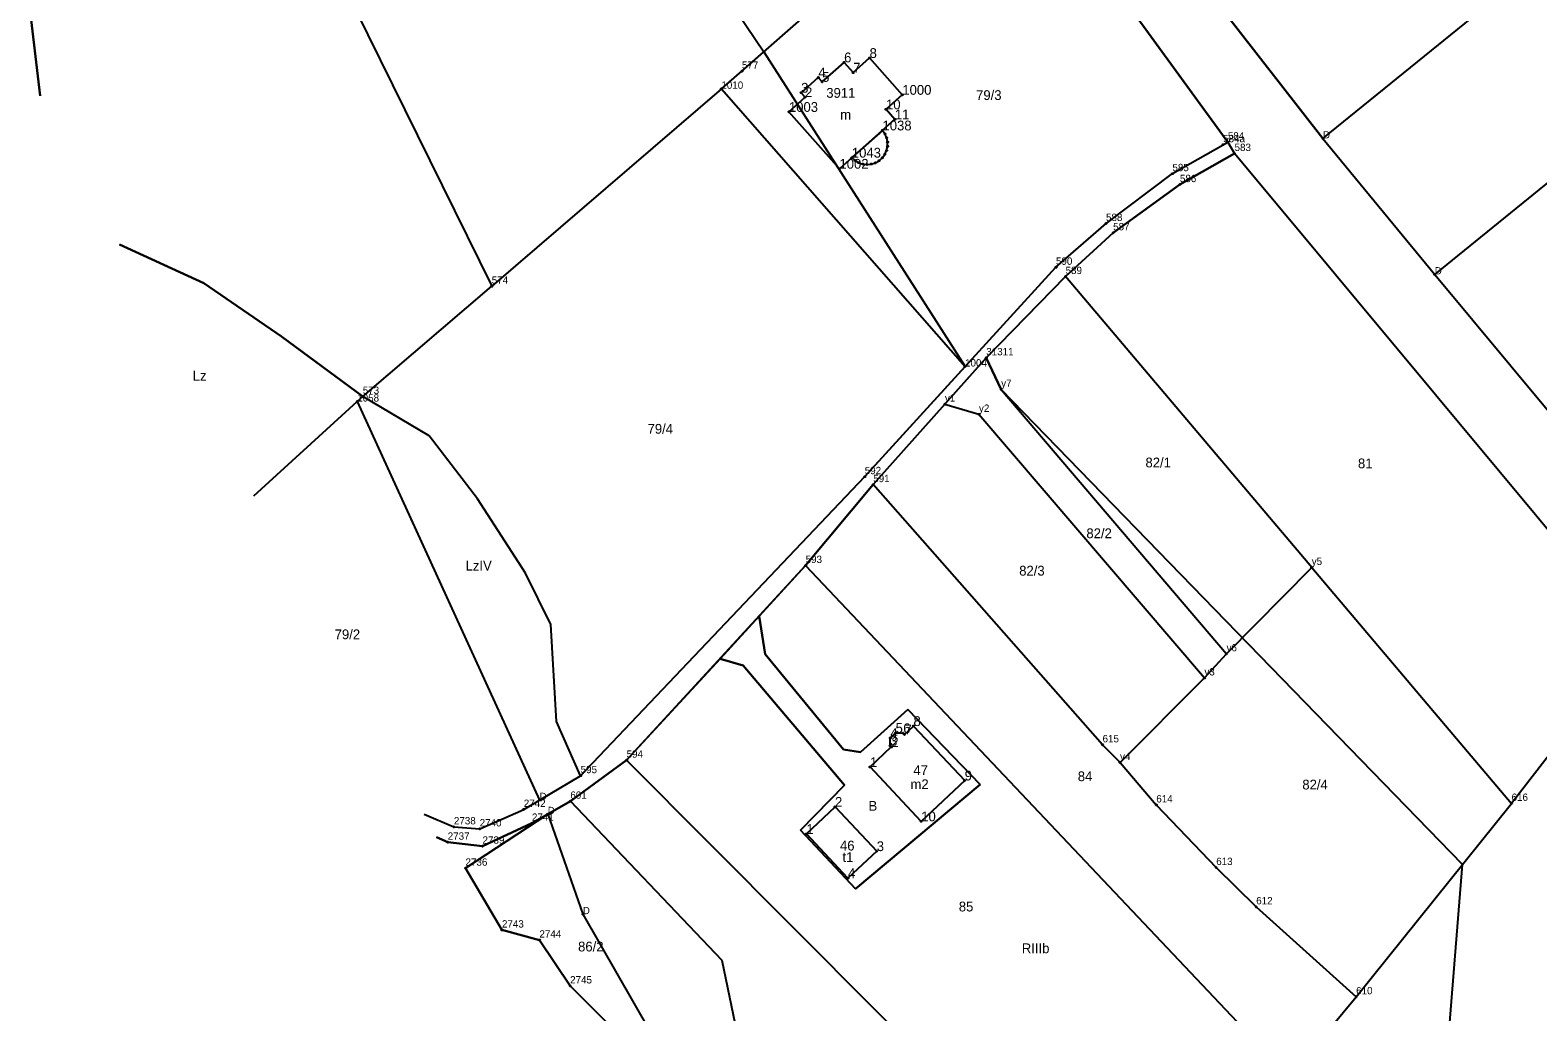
# Model space of a CAD drawing. Extents: x 7467189 to 7469366, y 5491487 to 5492734.
# Drawn here: x 7467378.2 to 7467609.4, y 5492101.3 to 5492251.8 of the extents above; entities that cross this region are included whole.
import ezdxf

# ---------------------------------------------------------------- set-up
doc = ezdxf.new("R2010")
doc.units = 0
for name, color, linetype in [('203-punkt graniczny', 7, 'Continuous'), ('203-punkt graniczny-Atr103', 7, 'Continuous'), ('209-oznaczenie konturu klasyfikacyjnego', 7, 'Continuous'), ('210-oznaczenie konturu użytku gruntowego', 7, 'Continuous'), ('211-numer działki ewidencyjnej', 7, 'Continuous'), ('217-kontur klasyfikacyjny', 7, 'Continuous'), ('218-kontur użytku gruntowego', 7, 'Continuous'), ('219-działka ewidencyjna', 7, 'Continuous'), ('312-budynek ewidencyjny', 7, 'Continuous'), ('312-oznaczenie budynku ewidencyjnego', 7, 'Continuous'), ('312-oznaczenie budynku ewidencyjnego-Atr117', 7, 'Continuous'), ('352-schody', 7, 'Continuous'), ('Punkt budynku', 7, 'Continuous'), ('Punkt budynku-Atr103', 7, 'Continuous'), ('Punkt budynku-Atr104', 7, 'Continuous')]:
    doc.layers.add(name, color=color, linetype=linetype)

# ---------------------------------------------------------------- blocks, each defined once
blk = doc.blocks.new('203')
blk.add_circle((0, 0), 0.09)
blk = doc.blocks.new('PUNKTBUD')
blk.add_circle((0, 0), 0.09)

msp = doc.modelspace()

# ---------------------------------------------------------------- linework, layer by layer
at = {"layer": '217-kontur klasyfikacyjny'}
for points in [[(7467455.52, 5492300.57), (7467490.71, 5492248.48)], [(7467561.85, 5492234.65), (7467536.3, 5492269.8)], [(7467378.22, 5492254.64), (7467379.75, 5492241.74)], [(7467560.03, 5492256.26), (7467576.43, 5492235.19)], [(7467490.71, 5492248.48), (7467521.56, 5492200.24)], [(7467553.35, 5492229.81), (7467561.13, 5492234.24)], [(7467561.13, 5492234.24), (7467561.85, 5492234.65)], [(7467576.43, 5492235.19), (7467593.57, 5492214.35)], [(7467562.88, 5492232.89), (7467554.5, 5492228.13)], [(7467624.48, 5492158.89), (7467562.88, 5492232.89)], [(7467543.17, 5492222.17), (7467553.35, 5492229.81)], [(7467554.5, 5492228.13), (7467544.26, 5492220.74)], [(7467535.5, 5492215.45), (7467543.17, 5492222.17)], [(7467544.26, 5492220.74), (7467536.97, 5492214.03)], [(7467391.94, 5492218.94), (7467404.87, 5492213.02)], [(7467521.56, 5492200.24), (7467535.5, 5492215.45)], [(7467404.87, 5492213.02), (7467416.78, 5492204.84)], [(7467536.97, 5492214.03), (7467524.81, 5492201.58)], [(7467593.57, 5492214.35), (7467611.05, 5492193.35)], [(7467416.78, 5492204.84), (7467429.22, 5492195.65)], [(7467524.81, 5492201.58), (7467523.93, 5492200.6)], [(7467527.1, 5492196.73), (7467524.81, 5492201.58)], [(7467506.18, 5492183.36), (7467521.56, 5492200.24)], [(7467523.93, 5492200.6), (7467518.47, 5492194.48)], [(7467597.81, 5492123.91), (7467527.1, 5492196.73)], [(7467429.22, 5492195.65), (7467428.37, 5492194.87)], [(7467428.37, 5492194.87), (7467456.33, 5492133.8)], [(7467439.38, 5492189.6), (7467429.22, 5492195.65)], [(7467518.47, 5492194.48), (7467507.48, 5492182.14)], [(7467446.81, 5492179.96), (7467439.38, 5492189.6)], [(7467462.62, 5492137.53), (7467506.18, 5492183.36)], [(7467507.48, 5492182.14), (7467497.12, 5492169.74)], [(7467454.17, 5492168.59), (7467446.81, 5492179.96)], [(7467497.12, 5492169.74), (7467489.99, 5492161.99)], [(7467458.07, 5492160.68), (7467454.17, 5492168.59)], [(7467489.99, 5492161.99), (7467490.91, 5492156.16)], [(7467458.91, 5492145.82), (7467458.07, 5492160.68)], [(7467483.99, 5492155.46), (7467469.67, 5492139.9)], [(7467487.52, 5492154.42), (7467483.99, 5492155.46)], [(7467490.91, 5492156.16), (7467502.9, 5492141.56)], [(7467503.06, 5492136.07), (7467487.52, 5492154.42)], [(7467462.62, 5492137.53), (7467458.91, 5492145.82)], [(7467505.55, 5492141.15), (7467512.77, 5492147.67)], [(7467512.77, 5492147.67), (7467523.85, 5492136.2)], [(7467502.9, 5492141.56), (7467505.55, 5492141.15)], [(7467469.67, 5492139.9), (7467461.04, 5492133.61)], [(7467456.33, 5492133.8), (7467462.62, 5492137.53)], [(7467496.32, 5492129.18), (7467503.06, 5492136.07)], [(7467523.85, 5492136.2), (7467504.77, 5492120.2)], [(7467461.04, 5492133.61), (7467457.57, 5492131.64)], [(7467484.33, 5492109.2), (7467461.04, 5492133.61)], [(7467444.97, 5492123.35), (7467457.57, 5492131.64)], [(7467455.15, 5492130.23), (7467447.58, 5492126.72)], [(7467457.57, 5492131.64), (7467455.15, 5492130.23)], [(7467457.57, 5492131.64), (7467462.95, 5492116.3)], [(7467442.24, 5492127.34), (7467440.51, 5492128.12)], [(7467447.58, 5492126.72), (7467442.24, 5492127.34)], [(7467504.77, 5492120.2), (7467496.32, 5492129.18)], [(7467450.56, 5492113.88), (7467444.97, 5492123.35)], [(7467592.35, 5492055.83), (7467597.81, 5492123.91)], [(7467462.95, 5492116.3), (7467478.57, 5492089.02)], [(7467456.3, 5492112.34), (7467450.56, 5492113.88)], [(7467461.01, 5492105.31), (7467456.3, 5492112.34)], [(7467490.41, 5492079.89), (7467484.33, 5492109.2)], [(7467468.75, 5492097.6), (7467461.01, 5492105.31)]]:
    msp.add_lwpolyline(points, dxfattribs=at)
at = {"layer": '218-kontur użytku gruntowego'}
for points in [[(7467561.85, 5492234.65), (7467536.3, 5492269.8)], [(7467379.75, 5492241.74), (7467378.22, 5492254.64)], [(7467560.03, 5492256.26), (7467576.43, 5492235.19)], [(7467553.35, 5492229.81), (7467561.13, 5492234.24)], [(7467561.13, 5492234.24), (7467561.85, 5492234.65)], [(7467576.43, 5492235.19), (7467593.57, 5492214.35)], [(7467562.88, 5492232.89), (7467554.5, 5492228.13)], [(7467624.48, 5492158.89), (7467562.88, 5492232.89)], [(7467543.17, 5492222.17), (7467553.35, 5492229.81)], [(7467554.5, 5492228.13), (7467544.26, 5492220.74)], [(7467535.5, 5492215.45), (7467543.17, 5492222.17)], [(7467544.26, 5492220.74), (7467536.97, 5492214.03)], [(7467404.87, 5492213.02), (7467391.94, 5492218.94)], [(7467521.56, 5492200.24), (7467535.5, 5492215.45)], [(7467416.78, 5492204.84), (7467404.87, 5492213.02)], [(7467536.97, 5492214.03), (7467524.81, 5492201.58)], [(7467593.57, 5492214.35), (7467611.05, 5492193.35)], [(7467429.22, 5492195.65), (7467416.78, 5492204.84)], [(7467524.81, 5492201.58), (7467523.93, 5492200.6)], [(7467506.18, 5492183.36), (7467521.56, 5492200.24)], [(7467523.93, 5492200.6), (7467518.47, 5492194.48)], [(7467439.38, 5492189.6), (7467429.22, 5492195.65)], [(7467518.47, 5492194.48), (7467507.48, 5492182.14)], [(7467446.81, 5492179.96), (7467439.38, 5492189.6)], [(7467462.62, 5492137.53), (7467506.18, 5492183.36)], [(7467507.48, 5492182.14), (7467497.12, 5492169.74)], [(7467454.17, 5492168.59), (7467446.81, 5492179.96)], [(7467497.12, 5492169.74), (7467489.99, 5492161.99)], [(7467458.07, 5492160.68), (7467454.17, 5492168.59)], [(7467489.99, 5492161.99), (7467483.99, 5492155.46)], [(7467490.91, 5492156.16), (7467489.99, 5492161.99)], [(7467458.91, 5492145.82), (7467458.07, 5492160.68)], [(7467483.99, 5492155.46), (7467469.67, 5492139.9)], [(7467483.99, 5492155.46), (7467487.52, 5492154.42)], [(7467502.9, 5492141.56), (7467490.91, 5492156.16)], [(7467487.52, 5492154.42), (7467503.06, 5492136.07)], [(7467462.62, 5492137.53), (7467458.91, 5492145.82)], [(7467512.77, 5492147.67), (7467505.55, 5492141.15)], [(7467523.85, 5492136.2), (7467512.77, 5492147.67)], [(7467505.55, 5492141.15), (7467502.9, 5492141.56)], [(7467469.67, 5492139.9), (7467461.04, 5492133.61)], [(7467456.33, 5492133.8), (7467462.62, 5492137.53)], [(7467503.06, 5492136.07), (7467496.32, 5492129.18)], [(7467504.77, 5492120.2), (7467523.85, 5492136.2)], [(7467447.14, 5492129.37), (7467453.9, 5492132.36)], [(7467453.9, 5492132.36), (7467456.33, 5492133.8)], [(7467461.04, 5492133.61), (7467457.57, 5492131.64)], [(7467484.33, 5492109.2), (7467461.04, 5492133.61)], [(7467438.63, 5492131.64), (7467443.19, 5492129.68)], [(7467443.19, 5492129.68), (7467447.14, 5492129.37)], [(7467455.15, 5492130.23), (7467447.58, 5492126.72)], [(7467457.57, 5492131.64), (7467455.15, 5492130.23)], [(7467442.24, 5492127.34), (7467440.51, 5492128.12)], [(7467447.58, 5492126.72), (7467442.24, 5492127.34)], [(7467496.32, 5492129.18), (7467504.77, 5492120.2)], [(7467490.41, 5492079.89), (7467484.33, 5492109.2)]]:
    msp.add_lwpolyline(points, dxfattribs=at)
at = {"layer": '219-działka ewidencyjna'}
for points in [[(7467416.63, 5492278.14), (7467448.99, 5492212.54)], [(7467536.3, 5492269.8), (7467561.85, 5492234.65)], [(7467487.35, 5492245.5), (7467502.25, 5492258.65)], [(7467576.43, 5492235.19), (7467605.46, 5492258.76)], [(7467576.43, 5492235.19), (7467560.03, 5492256.26)], [(7467484.2, 5492242.81), (7467487.35, 5492245.5)], [(7467484.2, 5492242.81), (7467448.99, 5492212.54)], [(7467484.2, 5492242.81), (7467521.56, 5492200.24)], [(7467593.57, 5492214.35), (7467623.13, 5492238.31)], [(7467553.35, 5492229.81), (7467561.13, 5492234.24)], [(7467561.13, 5492234.24), (7467561.85, 5492234.65)], [(7467561.85, 5492234.65), (7467562.88, 5492232.89)], [(7467576.43, 5492235.19), (7467593.57, 5492214.35)], [(7467554.5, 5492228.13), (7467562.88, 5492232.89)], [(7467624.48, 5492158.89), (7467562.88, 5492232.89)], [(7467543.17, 5492222.17), (7467553.35, 5492229.81)], [(7467544.26, 5492220.74), (7467554.5, 5492228.13)], [(7467535.5, 5492215.45), (7467543.17, 5492222.17)], [(7467544.26, 5492220.74), (7467536.97, 5492214.03)], [(7467521.56, 5492200.24), (7467535.5, 5492215.45)], [(7467524.81, 5492201.58), (7467536.97, 5492214.03)], [(7467574.71, 5492169.44), (7467536.97, 5492214.03)], [(7467593.57, 5492214.35), (7467611.05, 5492193.35)], [(7467429.22, 5492195.65), (7467448.99, 5492212.54)], [(7467518.47, 5492194.48), (7467524.81, 5492201.58)], [(7467524.81, 5492201.58), (7467527.1, 5492196.73)], [(7467521.56, 5492200.24), (7467506.18, 5492183.36)], [(7467527.1, 5492196.73), (7467561.65, 5492156.2)], [(7467412.53, 5492180.44), (7467428.37, 5492194.87)], [(7467428.37, 5492194.87), (7467429.22, 5492195.65)], [(7467428.37, 5492194.87), (7467456.33, 5492133.8)], [(7467518.47, 5492194.48), (7467507.48, 5492182.14)], [(7467518.47, 5492194.48), (7467523.69, 5492192.92)], [(7467523.69, 5492192.92), (7467558.26, 5492152.51)], [(7467462.62, 5492137.53), (7467506.18, 5492183.36)], [(7467497.12, 5492169.74), (7467507.48, 5492182.14)], [(7467542.64, 5492142.27), (7467507.48, 5492182.14)], [(7467469.67, 5492139.9), (7467497.12, 5492169.74)], [(7467497.12, 5492169.74), (7467571.28, 5492091.34)], [(7467561.65, 5492156.2), (7467574.71, 5492169.44)], [(7467574.71, 5492169.44), (7467605.35, 5492133.29)], [(7467558.26, 5492152.51), (7467561.65, 5492156.2)], [(7467545.32, 5492139.55), (7467558.26, 5492152.51)], [(7467613.61, 5492143.95), (7467605.35, 5492133.29)], [(7467542.64, 5492142.27), (7467545.32, 5492139.55)], [(7467461.04, 5492133.61), (7467469.67, 5492139.9)], [(7467469.67, 5492139.9), (7467546.36, 5492062.93)], [(7467545.32, 5492139.55), (7467550.88, 5492133.05)], [(7467456.33, 5492133.8), (7467462.62, 5492137.53)], [(7467447.14, 5492129.37), (7467453.9, 5492132.36)], [(7467453.9, 5492132.36), (7467456.33, 5492133.8)], [(7467457.57, 5492131.64), (7467461.04, 5492133.61)], [(7467550.88, 5492133.05), (7467560.07, 5492123.45)], [(7467581.52, 5492103.64), (7467605.35, 5492133.29)], [(7467438.63, 5492131.64), (7467443.19, 5492129.68)], [(7467443.19, 5492129.68), (7467447.14, 5492129.37)], [(7467457.57, 5492131.64), (7467444.97, 5492123.35)], [(7467447.58, 5492126.72), (7467455.15, 5492130.23)], [(7467457.57, 5492131.64), (7467455.15, 5492130.23)], [(7467457.57, 5492131.64), (7467462.95, 5492116.3)], [(7467440.51, 5492128.12), (7467442.24, 5492127.34)], [(7467442.24, 5492127.34), (7467447.58, 5492126.72)], [(7467444.97, 5492123.35), (7467450.56, 5492113.88)], [(7467566.2, 5492117.43), (7467560.07, 5492123.45)], [(7467462.95, 5492116.3), (7467478.57, 5492089.02)], [(7467566.2, 5492117.43), (7467581.52, 5492103.64)], [(7467450.56, 5492113.88), (7467456.3, 5492112.34)], [(7467456.3, 5492112.34), (7467461.01, 5492105.31)], [(7467461.01, 5492105.31), (7467468.75, 5492097.6)], [(7467571.28, 5492091.34), (7467581.52, 5492103.64)]]:
    msp.add_lwpolyline(points, dxfattribs=at)
at = {"layer": '312-budynek ewidencyjny'}
for points in [[(7467504.41, 5492245.29), (7467506.92, 5492247.53)], [(7467506.92, 5492247.53), (7467511.94, 5492241.89)], [(7467499.65, 5492243.87), (7467503.02, 5492246.86)], [(7467503.02, 5492246.86), (7467504.41, 5492245.29)], [(7467496.43, 5492242.21), (7467499.06, 5492244.54)], [(7467499.06, 5492244.54), (7467499.65, 5492243.87)], [(7467494.55, 5492239.27), (7467497.03, 5492241.53)], [(7467497.03, 5492241.53), (7467496.43, 5492242.21)], [(7467511.94, 5492241.89), (7467509.44, 5492239.66)], [(7467502.3, 5492230.56), (7467494.55, 5492239.27)], [(7467509.44, 5492239.66), (7467510.8, 5492238.13)], [(7467510.8, 5492238.13), (7467502.3, 5492230.56)], [(7467510.1, 5492143.31), (7467510.91, 5492144.09)], [(7467510.91, 5492144.09), (7467512.08, 5492144.05)], [(7467512.08, 5492144.05), (7467512.28, 5492143.85)], [(7467512.28, 5492143.85), (7467513.65, 5492145.14)], [(7467513.65, 5492145.14), (7467521.5, 5492136.8)], [(7467506.99, 5492138.86), (7467510.25, 5492141.93)], [(7467510.07, 5492142.13), (7467510.1, 5492143.31)], [(7467510.25, 5492141.93), (7467510.07, 5492142.13)], [(7467514.84, 5492130.53), (7467506.99, 5492138.86)], [(7467521.5, 5492136.8), (7467514.84, 5492130.53)], [(7467497.23, 5492128.6), (7467501.62, 5492132.76)], [(7467501.62, 5492132.76), (7467508.02, 5492125.97)], [(7467503.61, 5492121.82), (7467497.23, 5492128.6)], [(7467508.02, 5492125.97), (7467503.61, 5492121.82)]]:
    msp.add_lwpolyline(points, dxfattribs=at)
at = {"layer": '352-schody'}
msp.add_lwpolyline([(7467504.2, 5492232.26), (7467504.69, 5492231.82), (7467505.25, 5492231.48), (7467505.88, 5492231.28), (7467506.53, 5492231.21), (7467507.18, 5492231.27), (7467507.81, 5492231.47), (7467508.38, 5492231.79), (7467508.87, 5492232.23), (7467509.26, 5492232.76), (7467509.53, 5492233.36), (7467509.68, 5492234), (7467509.68, 5492234.66), (7467509.55, 5492235.3), (7467509.28, 5492235.91), (7467508.9, 5492236.43)], close=True, dxfattribs=at)
msp.add_lwpolyline([(7467504.2, 5492232.26), (7467504.69, 5492231.82), (7467505.25, 5492231.48), (7467505.88, 5492231.28), (7467506.53, 5492231.21), (7467507.18, 5492231.27), (7467507.81, 5492231.47), (7467508.38, 5492231.79), (7467508.87, 5492232.23), (7467509.26, 5492232.76), (7467509.53, 5492233.36), (7467509.68, 5492234), (7467509.68, 5492234.66), (7467509.55, 5492235.3), (7467509.28, 5492235.91), (7467508.9, 5492236.43)], close=True, dxfattribs=at)

# ---------------------------------------------------------------- block references
at = {"layer": '203-punkt graniczny'}
for p in [(7467487.35, 5492245.5), (7467484.2, 5492242.81), (7467561.13, 5492234.24), (7467561.85, 5492234.65), (7467576.43, 5492235.19), (7467562.88, 5492232.89), (7467553.35, 5492229.81), (7467554.5, 5492228.13), (7467543.17, 5492222.17), (7467544.26, 5492220.74), (7467535.5, 5492215.45), (7467536.97, 5492214.03), (7467593.57, 5492214.35), (7467448.99, 5492212.54), (7467524.81, 5492201.58), (7467521.56, 5492200.24), (7467527.1, 5492196.73), (7467428.37, 5492194.87), (7467429.22, 5492195.65), (7467518.47, 5492194.48), (7467523.69, 5492192.92), (7467506.18, 5492183.36), (7467507.48, 5492182.14), (7467497.12, 5492169.74), (7467574.71, 5492169.44), (7467561.65, 5492156.2), (7467558.26, 5492152.51), (7467542.64, 5492142.27), (7467469.67, 5492139.9), (7467545.32, 5492139.55), (7467462.62, 5492137.53), (7467453.9, 5492132.36), (7467456.33, 5492133.8), (7467461.04, 5492133.61), (7467550.88, 5492133.05), (7467605.35, 5492133.29), (7467443.19, 5492129.68), (7467455.15, 5492130.23), (7467457.57, 5492131.64), (7467442.24, 5492127.34), (7467447.14, 5492129.37), (7467447.58, 5492126.72), (7467444.97, 5492123.35), (7467560.07, 5492123.45), (7467462.95, 5492116.3), (7467566.2, 5492117.43), (7467450.56, 5492113.88), (7467456.3, 5492112.34), (7467461.01, 5492105.31), (7467581.52, 5492103.64)]:
    msp.add_blockref('203', p, dxfattribs=at)
at = {"layer": 'Punkt budynku'}
for p in [(7467506.92, 5492247.53), (7467503.02, 5492246.86), (7467504.41, 5492245.29), (7467499.06, 5492244.54), (7467499.65, 5492243.87), (7467496.43, 5492242.21), (7467497.03, 5492241.53), (7467511.94, 5492241.89), (7467494.55, 5492239.27), (7467509.44, 5492239.66), (7467510.8, 5492238.13), (7467508.9, 5492236.43), (7467509.28, 5492235.91), (7467509.55, 5492235.3), (7467509.68, 5492234.66), (7467509.68, 5492234), (7467504.2, 5492232.26), (7467504.69, 5492231.82), (7467505.25, 5492231.48), (7467505.88, 5492231.28), (7467506.53, 5492231.21), (7467507.18, 5492231.27), (7467507.81, 5492231.47), (7467508.38, 5492231.79), (7467508.87, 5492232.23), (7467509.26, 5492232.76), (7467509.53, 5492233.36), (7467502.3, 5492230.56), (7467510.91, 5492144.09), (7467512.08, 5492144.05), (7467512.28, 5492143.85), (7467513.65, 5492145.14), (7467510.07, 5492142.13), (7467510.1, 5492143.31), (7467510.25, 5492141.93), (7467506.99, 5492138.86), (7467521.5, 5492136.8), (7467501.62, 5492132.76), (7467514.84, 5492130.53), (7467497.23, 5492128.6), (7467508.02, 5492125.97), (7467503.61, 5492121.82)]:
    msp.add_blockref('PUNKTBUD', p, dxfattribs=at)

# ---------------------------------------------------------------- texts
at = {"layer": '203-punkt graniczny-Atr103'}
for s, height, p in [('577', 1.125, (7467487.35, 5492245.88)), ('1010', 1.125, (7467484.2, 5492242.81)), ('584', 1.125, (7467561.85, 5492235.03)), ('D', 1.12, (7467576.43, 5492235.19)), ('584a', 1.125, (7467561.13, 5492234.62)), ('583', 1.125, (7467562.88, 5492233.27)), ('585', 1.125, (7467553.35, 5492230.18)), ('586', 1.125, (7467554.5, 5492228.5)), ('588', 1.125, (7467543.17, 5492222.54)), ('587', 1.125, (7467544.26, 5492221.12)), ('590', 1.125, (7467535.5, 5492215.83)), ('589', 1.125, (7467536.97, 5492214.41)), ('D', 1.12, (7467593.57, 5492214.35)), ('574', 1.125, (7467448.99, 5492212.92)), ('1004', 1.125, (7467521.56, 5492200.24)), ('31311', 1.125, (7467524.81, 5492201.96)), ('573', 1.125, (7467429.22, 5492196.03)), ('y7', 1.125, (7467527.1, 5492197.11)), ('1058', 1.125, (7467428.37, 5492194.87)), ('y1', 1.125, (7467518.47, 5492194.86)), ('y2', 1.125, (7467523.69, 5492193.29)), ('592', 1.125, (7467506.18, 5492183.74)), ('591', 1.125, (7467507.48, 5492182.52)), ('593', 1.125, (7467497.12, 5492170.12)), ('y5', 1.125, (7467574.71, 5492169.82)), ('y6', 1.125, (7467561.65, 5492156.58)), ('y3', 1.125, (7467558.26, 5492152.89)), ('615', 1.125, (7467542.64, 5492142.64)), ('594', 1.125, (7467469.67, 5492140.28)), ('595', 1.125, (7467462.62, 5492137.91)), ('y4', 1.125, (7467545.32, 5492139.92)), ('D', 1.12, (7467456.33, 5492133.8)), ('601', 1.125, (7467461.04, 5492133.99)), ('614', 1.125, (7467550.88, 5492133.42)), ('616', 1.125, (7467605.35, 5492133.67)), ('2742', 1.125, (7467453.9, 5492132.74)), ('D', 1.12, (7467457.57, 5492131.64)), ('2738', 1.125, (7467443.19, 5492130.06)), ('2740', 1.125, (7467447.14, 5492129.75)), ('2741', 1.125, (7467455.15, 5492130.61)), ('2737', 1.125, (7467442.24, 5492127.71)), ('2739', 1.125, (7467447.58, 5492127.1)), ('613', 1.125, (7467560.07, 5492123.83)), ('2736', 1.125, (7467444.97, 5492123.73)), ('612', 1.125, (7467566.2, 5492117.81)), ('D', 1.12, (7467462.95, 5492116.3)), ('2743', 1.125, (7467450.56, 5492114.25)), ('2744', 1.125, (7467456.3, 5492112.71)), ('2745', 1.125, (7467461.01, 5492105.68)), ('610', 1.125, (7467581.52, 5492104.02))]:
    msp.add_text(s, height=height, dxfattribs=at).set_placement(p)
at = {"layer": '209-oznaczenie konturu klasyfikacyjnego'}
for s, p in [('LzIV', (7467444.98, 5492168.97)), ('RIIIb', (7467530.26, 5492110.32))]:
    msp.add_text(s, height=1.5, dxfattribs=at).set_placement(p)
at = {"layer": '210-oznaczenie konturu użytku gruntowego'}
for s, p in [('Lz', (7467403.15, 5492198.08)), ('B', (7467506.76, 5492132.15))]:
    msp.add_text(s, height=1.5, dxfattribs=at).set_placement(p)
at = {"layer": '211-numer działki ewidencyjnej'}
for s, p in [('79/3', (7467523.25, 5492241.09)), ('79/4', (7467472.88, 5492189.94)), ('82/1', (7467549.22, 5492184.78)), ('81', (7467581.8, 5492184.64)), ('82/2', (7467540.16, 5492173.93)), ('82/3', (7467529.86, 5492168.2)), ('79/2', (7467424.91, 5492158.44)), ('84', (7467538.84, 5492136.69)), ('82/4', (7467573.27, 5492135.42)), ('85', (7467520.6, 5492116.72)), ('86/2', (7467462.23, 5492110.59))]:
    msp.add_text(s, height=1.5, dxfattribs=at).set_placement(p)
at = {"layer": '312-oznaczenie budynku ewidencyjnego'}
for s, p in [('3911', (7467500.28, 5492241.43)), ('47', (7467513.63, 5492137.61)), ('46', (7467502.38, 5492126.06))]:
    msp.add_text(s, height=1.5, dxfattribs=at).set_placement(p)
at = {"layer": '312-oznaczenie budynku ewidencyjnego-Atr117'}
for s, p in [('m', (7467502.42, 5492238.1)), ('m2', (7467513.19, 5492135.47)), ('t1', (7467502.76, 5492124.3))]:
    msp.add_text(s, height=1.5, dxfattribs=at).set_placement(p)
at = {"layer": 'Punkt budynku-Atr103'}
for s, p in [('1000', (7467511.94, 5492241.89)), ('1003', (7467494.55, 5492239.27)), ('1002', (7467502.3, 5492230.56))]:
    msp.add_text(s, height=1.5, dxfattribs=at).set_placement(p)
at = {"layer": 'Punkt budynku-Atr104'}
for s, p in [('6', (7467503.02, 5492246.86)), ('8', (7467506.92, 5492247.53)), ('4', (7467499.06, 5492244.54)), ('5', (7467499.65, 5492243.87)), ('7', (7467504.41, 5492245.29)), ('3', (7467496.43, 5492242.21)), ('2', (7467497.03, 5492241.53)), ('10', (7467509.44, 5492239.66)), ('11', (7467510.8, 5492238.13)), ('1038', (7467508.9, 5492236.43)), ('1043', (7467504.2, 5492232.26)), ('8', (7467513.65, 5492145.14)), ('4', (7467510.1, 5492143.31)), ('3', (7467510.07, 5492142.13)), ('2', (7467510.25, 5492141.93)), ('5', (7467510.91, 5492144.09)), ('6', (7467512.08, 5492144.05)), ('7', (7467512.28, 5492143.85)), ('1', (7467506.99, 5492138.86)), ('9', (7467521.5, 5492136.8)), ('2', (7467501.62, 5492132.76)), ('10', (7467514.84, 5492130.53)), ('1', (7467497.23, 5492128.6)), ('3', (7467508.02, 5492125.97)), ('4', (7467503.61, 5492121.82))]:
    msp.add_text(s, height=1.5, dxfattribs=at).set_placement(p)

doc.saveas('drawing.dxf')
